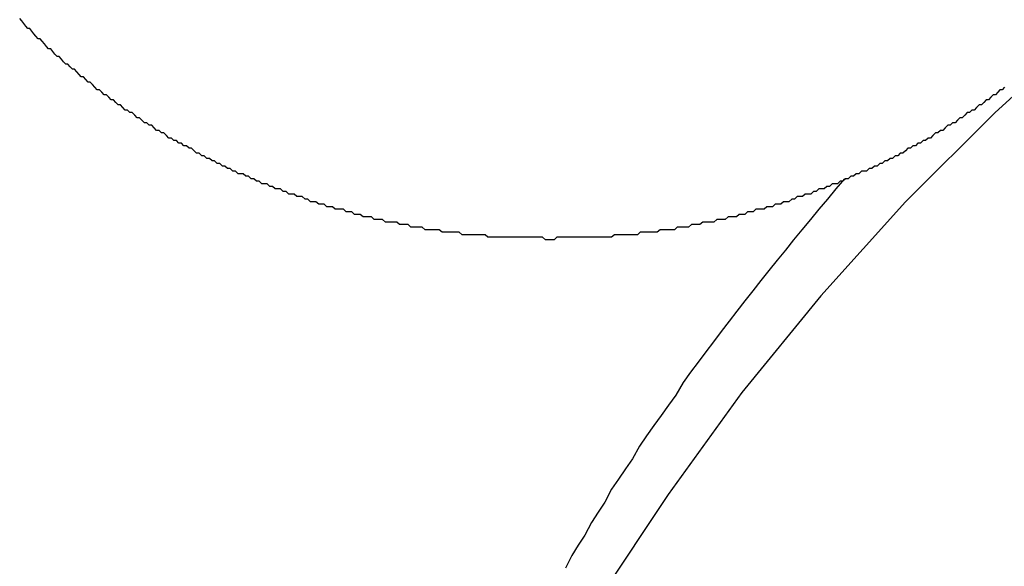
# Model space of a CAD drawing. Extents: x 1107 to 4046, y 937 to 3355.
# Tile 555 of 656: x 2161.5 to 2165.36, y 2698.95 to 2701.1. Entities that reach past the tile are written whole.
import ezdxf

# ---------------------------------------------------------------- set-up
doc = ezdxf.new("R2010")
doc.units = 0
doc.layers.add('KF_VIDA_L___C_REAR', color=7, linetype='CONTINUOUS')

# ---------------------------------------------------------------- blocks, each defined once
blk = doc.blocks.new('KF_VIDA_L___C_REAR')
at = {"layer": 'KF_VIDA_L___C_REAR'}
for points in [[(-21.2782, 1011.86, 0), (-21.6505, 1011.52, 0), (-22.0031, 1011.17, 0), (-22.3353, 1010.8, 0), (-22.6462, 1010.42, 0), (-22.935, 1010.02, 0), (-23.2011, 1009.62, 0), (-23.4439, 1009.2, 0), (-23.6627, 1008.77, 0), (-23.857, 1008.33, 0), (-24.0263, 1007.89, 0), (-24.1703, 1007.44, 0), (-24.2886, 1006.98, 0), (-24.3809, 1006.52, 0), (-24.447, 1006.06, 0), (-24.4868, 1005.59, 0), (-24.5, 1005.12, 0), (-24.4868, 1004.66, 0), (-24.447, 1004.19, 0)], [(-21.6141, 1011.62, 0), (-21.6231, 1011.61, 0), (-21.6321, 1011.61, 0), (-21.6411, 1011.6, 0), (-21.6502, 1011.59, 0), (-21.6593, 1011.59, 0), (-21.6684, 1011.58, 0), (-21.6776, 1011.57, 0), (-21.6867, 1011.57, 0), (-21.6959, 1011.56, 0), (-21.7052, 1011.55, 0), (-21.7144, 1011.55, 0), (-21.7237, 1011.54, 0), (-21.733, 1011.53, 0), (-21.7424, 1011.53, 0), (-21.7517, 1011.52, 0), (-21.7611, 1011.52, 0), (-21.7705, 1011.51, 0), (-21.78, 1011.5, 0), (-21.7894, 1011.5, 0), (-21.7989, 1011.49, 0), (-21.8085, 1011.48, 0), (-21.818, 1011.48, 0), (-21.8276, 1011.47, 0), (-21.8371, 1011.47, 0), (-21.8468, 1011.46, 0), (-21.8564, 1011.45, 0), (-21.866, 1011.45, 0), (-21.8757, 1011.44, 0), (-21.8854, 1011.44, 0), (-21.8952, 1011.43, 0), (-21.9049, 1011.42, 0), (-21.9147, 1011.42, 0), (-21.9245, 1011.41, 0), (-21.9343, 1011.41, 0), (-21.9441, 1011.4, 0), (-21.954, 1011.4, 0), (-21.9639, 1011.39, 0), (-21.9738, 1011.39, 0), (-21.9837, 1011.38, 0), (-21.9937, 1011.38, 0), (-22.0037, 1011.37, 0), (-22.0136, 1011.36, 0), (-22.0237, 1011.36, 0), (-22.0337, 1011.35, 0), (-22.0437, 1011.35, 0), (-22.0538, 1011.34, 0), (-22.0639, 1011.34, 0), (-22.074, 1011.33, 0), (-22.0842, 1011.33, 0), (-22.0943, 1011.32, 0), (-22.1045, 1011.32, 0), (-22.1147, 1011.31, 0), (-22.1249, 1011.31, 0), (-22.1351, 1011.3, 0), (-22.1454, 1011.3, 0), (-22.1556, 1011.29, 0), (-22.1659, 1011.29, 0), (-22.1762, 1011.29, 0), (-22.1865, 1011.28, 0), (-22.1969, 1011.28, 0), (-22.2072, 1011.27, 0), (-22.2176, 1011.27, 0), (-22.228, 1011.26, 0), (-22.2384, 1011.26, 0), (-22.2488, 1011.25, 0), (-22.2593, 1011.25, 0), (-22.2697, 1011.24, 0), (-22.2802, 1011.24, 0), (-22.2907, 1011.24, 0), (-22.3012, 1011.23, 0), (-22.3117, 1011.23, 0), (-22.3223, 1011.22, 0), (-22.3328, 1011.22, 0), (-22.3434, 1011.22, 0), (-22.354, 1011.21, 0), (-22.3646, 1011.21, 0), (-22.3752, 1011.2, 0), (-22.3859, 1011.2, 0), (-22.3965, 1011.2, 0), (-22.4072, 1011.19, 0), (-22.4178, 1011.19, 0), (-22.4285, 1011.19, 0), (-22.4392, 1011.18, 0), (-22.45, 1011.18, 0), (-22.4607, 1011.17, 0), (-22.4714, 1011.17, 0), (-22.4822, 1011.17, 0), (-22.493, 1011.16, 0), (-22.5038, 1011.16, 0), (-22.5145, 1011.16, 0), (-22.5254, 1011.15, 0), (-22.5362, 1011.15, 0), (-22.547, 1011.15, 0), (-22.5579, 1011.14, 0), (-22.5687, 1011.14, 0), (-22.5796, 1011.14, 0), (-22.5905, 1011.14, 0), (-22.6014, 1011.13, 0), (-22.6123, 1011.13, 0), (-22.6232, 1011.13, 0), (-22.6341, 1011.12, 0), (-22.6451, 1011.12, 0), (-22.656, 1011.12, 0), (-22.667, 1011.11, 0), (-22.6779, 1011.11, 0), (-22.6889, 1011.11, 0), (-22.6999, 1011.11, 0), (-22.7109, 1011.1, 0), (-22.7219, 1011.1, 0), (-22.7329, 1011.1, 0), (-22.744, 1011.1, 0), (-22.755, 1011.09, 0), (-22.7661, 1011.09, 0), (-22.7771, 1011.09, 0), (-22.7882, 1011.09, 0), (-22.7993, 1011.09, 0), (-22.8103, 1011.08, 0), (-22.8214, 1011.08, 0), (-22.8325, 1011.08, 0), (-22.8436, 1011.08, 0), (-22.8548, 1011.07, 0), (-22.8659, 1011.07, 0), (-22.877, 1011.07, 0), (-22.8881, 1011.07, 0), (-22.8993, 1011.07, 0), (-22.9104, 1011.06, 0), (-22.9216, 1011.06, 0), (-22.9328, 1011.06, 0), (-22.9439, 1011.06, 0), (-22.9551, 1011.06, 0), (-22.9663, 1011.06, 0), (-22.9775, 1011.05, 0), (-22.9887, 1011.05, 0), (-22.9999, 1011.05, 0), (-23.0111, 1011.05, 0), (-23.0223, 1011.05, 0), (-23.0335, 1011.05, 0), (-23.0447, 1011.05, 0), (-23.056, 1011.04, 0), (-23.0672, 1011.04, 0), (-23.0784, 1011.04, 0), (-23.0897, 1011.04, 0), (-23.1009, 1011.04, 0), (-23.1122, 1011.04, 0), (-23.1234, 1011.04, 0), (-23.1347, 1011.04, 0), (-23.146, 1011.04, 0), (-23.1572, 1011.03, 0), (-23.1685, 1011.03, 0), (-23.1798, 1011.03, 0), (-23.191, 1011.03, 0), (-23.2023, 1011.03, 0), (-23.2136, 1011.03, 0), (-23.2249, 1011.03, 0), (-23.2362, 1011.03, 0), (-23.2475, 1011.03, 0), (-23.2587, 1011.03, 0), (-23.27, 1011.03, 0), (-23.2813, 1011.03, 0), (-23.2926, 1011.03, 0), (-23.3039, 1011.03, 0), (-23.3152, 1011.03, 0), (-23.3265, 1011.03, 0), (-23.3378, 1011.03, 0), (-23.3491, 1011.03, 0), (-23.3604, 1011.03, 0), (-23.3717, 1011.03, 0), (-23.383, 1011.02, 0), (-23.3943, 1011.02, 0), (-23.4057, 1011.02, 0), (-23.417, 1011.02, 0), (-23.4283, 1011.03, 0), (-23.4396, 1011.03, 0), (-23.4509, 1011.03, 0), (-23.4622, 1011.03, 0), (-23.4735, 1011.03, 0), (-23.4848, 1011.03, 0), (-23.4961, 1011.03, 0), (-23.5074, 1011.03, 0), (-23.5187, 1011.03, 0), (-23.53, 1011.03, 0), (-23.5412, 1011.03, 0), (-23.5525, 1011.03, 0), (-23.5638, 1011.03, 0), (-23.5751, 1011.03, 0), (-23.5864, 1011.03, 0), (-23.5977, 1011.03, 0), (-23.609, 1011.03, 0), (-23.6202, 1011.03, 0), (-23.6315, 1011.03, 0), (-23.6428, 1011.03, 0), (-23.654, 1011.04, 0), (-23.6653, 1011.04, 0), (-23.6766, 1011.04, 0), (-23.6878, 1011.04, 0), (-23.6991, 1011.04, 0), (-23.7103, 1011.04, 0), (-23.7216, 1011.04, 0), (-23.7328, 1011.04, 0), (-23.744, 1011.04, 0), (-23.7553, 1011.05, 0), (-23.7665, 1011.05, 0), (-23.7777, 1011.05, 0), (-23.7889, 1011.05, 0), (-23.8001, 1011.05, 0), (-23.8113, 1011.05, 0), (-23.8225, 1011.05, 0), (-23.8337, 1011.06, 0), (-23.8449, 1011.06, 0), (-23.8561, 1011.06, 0), (-23.8672, 1011.06, 0), (-23.8784, 1011.06, 0), (-23.8896, 1011.06, 0), (-23.9007, 1011.07, 0), (-23.9119, 1011.07, 0), (-23.923, 1011.07, 0), (-23.9341, 1011.07, 0), (-23.9453, 1011.07, 0), (-23.9564, 1011.08, 0), (-23.9675, 1011.08, 0), (-23.9786, 1011.08, 0), (-23.9897, 1011.08, 0), (-24.0008, 1011.09, 0), (-24.0118, 1011.09, 0), (-24.0229, 1011.09, 0), (-24.0339, 1011.09, 0), (-24.045, 1011.09, 0), (-24.056, 1011.1, 0), (-24.0671, 1011.1, 0), (-24.0781, 1011.1, 0), (-24.0891, 1011.1, 0), (-24.1001, 1011.11, 0), (-24.1111, 1011.11, 0), (-24.1221, 1011.11, 0), (-24.133, 1011.11, 0), (-24.144, 1011.12, 0), (-24.1549, 1011.12, 0), (-24.1659, 1011.12, 0), (-24.1768, 1011.13, 0), (-24.1877, 1011.13, 0), (-24.1986, 1011.13, 0), (-24.2095, 1011.14, 0), (-24.2204, 1011.14, 0), (-24.2313, 1011.14, 0), (-24.2421, 1011.14, 0), (-24.253, 1011.15, 0), (-24.2638, 1011.15, 0), (-24.2746, 1011.15, 0), (-24.2854, 1011.16, 0), (-24.2962, 1011.16, 0), (-24.307, 1011.16, 0), (-24.3178, 1011.17, 0), (-24.3286, 1011.17, 0), (-24.3393, 1011.17, 0), (-24.35, 1011.18, 0), (-24.3608, 1011.18, 0), (-24.3715, 1011.19, 0), (-24.3821, 1011.19, 0), (-24.3928, 1011.19, 0), (-24.4035, 1011.2, 0), (-24.4141, 1011.2, 0), (-24.4248, 1011.2, 0), (-24.4354, 1011.21, 0), (-24.446, 1011.21, 0), (-24.4566, 1011.22, 0), (-24.4671, 1011.22, 0), (-24.4777, 1011.22, 0), (-24.4882, 1011.23, 0), (-24.4988, 1011.23, 0), (-24.5093, 1011.24, 0), (-24.5198, 1011.24, 0), (-24.5302, 1011.24, 0), (-24.5407, 1011.25, 0), (-24.5511, 1011.25, 0), (-24.5616, 1011.26, 0), (-24.572, 1011.26, 0), (-24.5824, 1011.27, 0), (-24.5928, 1011.27, 0), (-24.6031, 1011.28, 0), (-24.6135, 1011.28, 0), (-24.6238, 1011.28, 0), (-24.6341, 1011.29, 0), (-24.6444, 1011.29, 0), (-24.6546, 1011.3, 0), (-24.6649, 1011.3, 0), (-24.6751, 1011.31, 0), (-24.6853, 1011.31, 0), (-24.6955, 1011.32, 0), (-24.7057, 1011.32, 0), (-24.7159, 1011.33, 0), (-24.726, 1011.33, 0), (-24.7361, 1011.34, 0), (-24.7462, 1011.34, 0), (-24.7563, 1011.35, 0), (-24.7663, 1011.35, 0), (-24.7764, 1011.36, 0), (-24.7864, 1011.36, 0), (-24.7964, 1011.37, 0), (-24.8063, 1011.38, 0), (-24.8163, 1011.38, 0), (-24.8262, 1011.39, 0), (-24.8361, 1011.39, 0), (-24.846, 1011.4, 0), (-24.8559, 1011.4, 0), (-24.8657, 1011.41, 0), (-24.8755, 1011.41, 0), (-24.8853, 1011.42, 0), (-24.8951, 1011.42, 0), (-24.9049, 1011.43, 0), (-24.9146, 1011.44, 0), (-24.9243, 1011.44, 0), (-24.934, 1011.45, 0), (-24.9436, 1011.45, 0), (-24.9533, 1011.46, 0), (-24.9629, 1011.47, 0), (-24.9725, 1011.47, 0), (-24.982, 1011.48, 0), (-24.9916, 1011.48, 0), (-25.0011, 1011.49, 0), (-25.0106, 1011.5, 0), (-25.02, 1011.5, 0), (-25.0295, 1011.51, 0), (-25.0389, 1011.52, 0), (-25.0483, 1011.52, 0), (-25.0576, 1011.53, 0), (-25.067, 1011.53, 0), (-25.0763, 1011.54, 0), (-25.0856, 1011.55, 0), (-25.0948, 1011.55, 0), (-25.1041, 1011.56, 0), (-25.1133, 1011.57, 0), (-25.1224, 1011.57, 0), (-25.1316, 1011.58, 0), (-25.1407, 1011.59, 0), (-25.1498, 1011.59, 0), (-25.1589, 1011.6, 0), (-25.1679, 1011.61, 0), (-25.1769, 1011.61, 0), (-25.1859, 1011.62, 0), (-25.1949, 1011.63, 0), (-25.2038, 1011.64, 0), (-25.2127, 1011.64, 0), (-25.2216, 1011.65, 0), (-25.2304, 1011.66, 0), (-25.2392, 1011.66, 0), (-25.248, 1011.67, 0), (-25.2568, 1011.68, 0), (-25.2655, 1011.69, 0), (-25.2742, 1011.69, 0), (-25.2828, 1011.7, 0), (-25.2915, 1011.71, 0), (-25.3001, 1011.71, 0), (-25.3086, 1011.72, 0), (-25.3172, 1011.73, 0), (-25.3257, 1011.74, 0), (-25.3342, 1011.74, 0), (-25.3426, 1011.75, 0), (-25.351, 1011.76, 0), (-25.3594, 1011.77, 0), (-25.3677, 1011.77, 0), (-25.3761, 1011.78, 0), (-25.3843, 1011.79, 0), (-25.3926, 1011.8, 0), (-25.4008, 1011.81, 0), (-25.409, 1011.81, 0), (-25.4172, 1011.82, 0), (-25.4253, 1011.83, 0), (-25.4334, 1011.84, 0), (-25.4414, 1011.85, 0), (-25.4494, 1011.85, 0), (-25.4574, 1011.86, 0), (-25.4653, 1011.87, 0), (-25.4733, 1011.88, 0), (-25.4811, 1011.89, 0)], [(-22.2423, 1011.26, 0), (-22.2762, 1011.22, 0), (-22.3099, 1011.18, 0), (-22.3433, 1011.14, 0), (-22.3765, 1011.1, 0), (-22.4095, 1011.06, 0), (-22.4423, 1011.02, 0), (-22.4748, 1010.98, 0), (-22.5071, 1010.94, 0), (-22.5391, 1010.9, 0), (-22.571, 1010.86, 0), (-22.6025, 1010.82, 0), (-22.6339, 1010.78, 0), (-22.665, 1010.74, 0), (-22.6959, 1010.7, 0), (-22.7265, 1010.66, 0), (-22.7569, 1010.62, 0), (-22.7871, 1010.58, 0), (-22.817, 1010.54, 0), (-22.8467, 1010.5, 0), (-22.8761, 1010.46, 0), (-22.9053, 1010.41, 0), (-22.9342, 1010.37, 0), (-22.9629, 1010.33, 0), (-22.9914, 1010.29, 0), (-23.0196, 1010.25, 0), (-23.0475, 1010.21, 0), (-23.0753, 1010.16, 0), (-23.1027, 1010.12, 0), (-23.1299, 1010.08, 0), (-23.1569, 1010.04, 0), (-23.1836, 1009.99, 0), (-23.2101, 1009.95, 0), (-23.2363, 1009.91, 0), (-23.2622, 1009.86, 0), (-23.2879, 1009.82, 0), (-23.3134, 1009.78, 0), (-23.3386, 1009.73, 0)]]:
    blk.add_polyline3d(points, dxfattribs=at)

msp = doc.modelspace()

# ---------------------------------------------------------------- block references
at = {"layer": 'KF_VIDA_L___C_REAR'}
msp.add_blockref('KF_VIDA_L___C_REAR', (2186.9791, 1689.2132), dxfattribs=at)

doc.saveas('drawing.dxf')
